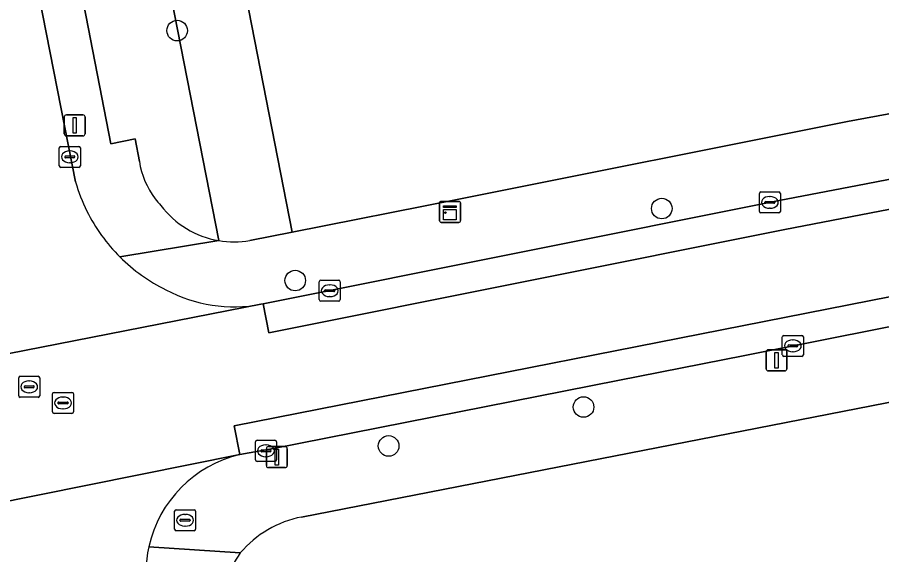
# Model space of a CAD drawing. Extents: x 157648 to 158502, y 379212 to 380938.
# Drawn here: x 158140.2 to 158181.33, y 380289.38 to 380314.96 of the extents above; entities that cross this region are included whole.
import ezdxf

# ---------------------------------------------------------------- set-up
doc = ezdxf.new("R2010")
doc.units = 0
for name, color, linetype in [('IMGEO_Boom', 7, 'Continuous'), ('IMGEO_Brandkraan', 7, 'Continuous'), ('IMGEO_Erf', 7, 'Continuous'), ('IMGEO_Groenvoorziening', 7, 'Continuous'), ('IMGEO_Hek', 7, 'Continuous'), ('IMGEO_Kast', 7, 'Continuous'), ('IMGEO_Kolk', 7, 'Continuous'), ('IMGEO_Lichtmast', 7, 'Continuous'), ('IMGEO_Rijbaan_lokaal_gesloten', 7, 'Continuous'), ('IMGEO_Rijbaan_lokaal_open', 7, 'Continuous'), ('IMGEO_Rioolput', 7, 'Continuous'), ('IMGEO_Voetpad_open', 7, 'Continuous')]:
    doc.layers.add(name, color=color, linetype=linetype)

msp = doc.modelspace()

# ---------------------------------------------------------------- linework, layer by layer
at = {"layer": 'IMGEO_Boom'}
for centre in [(158147.804, 380314.322), (158170.865, 380305.853), (158153.424, 380302.428), (158167.142, 380296.411), (158157.866, 380294.559)]:
    msp.add_circle(centre, 0.489, dxfattribs=at)
at = {"layer": 'IMGEO_Brandkraan'}
for p, q in [((158147.681, 380290.598), (158147.681, 380291.45)), ((158147.756, 380291.524), (158148.608, 380291.524)), ((158148.169, 380291.304), (158148.194, 380291.304)), ((158148.682, 380291.45), (158148.682, 380290.598)), ((158147.94, 380291.018), (158147.94, 380291.03)), ((158148.378, 380290.981), (158147.98, 380290.981)), ((158147.983, 380291.067), (158148.381, 380291.067)), ((158148.192, 380290.744), (158148.167, 380290.744)), ((158148.424, 380291.03), (158148.424, 380291.018)), ((158148.608, 380290.524), (158147.756, 380290.524))]:
    msp.add_line(p, q, dxfattribs=at)
for points in [[(158147.681, 380290.598), (158147.681, 380291.45)], [(158147.756, 380291.524), (158148.608, 380291.524)], [(158148.682, 380291.45), (158148.682, 380290.598)], [(158148.608, 380290.524), (158147.756, 380290.524)]]:
    msp.add_lwpolyline(points, dxfattribs=at)
for centre, radius, start, end in [((158147.758, 380291.448), 0.0765, 91.552, 178.448), ((158147.758, 380291.448), 0.0765, 91.552, 178.448), ((158148.606, 380291.448), 0.0765, 1.552, 88.448), ((158148.606, 380291.448), 0.0765, 1.552, 88.448), ((158147.98, 380291.027), 0.0403, 85.8775, 175.7526), ((158147.977, 380291.017), 0.0366, 178.938, 274.7102), ((158148.381, 380291.024), 0.043, 264.8664, 352.4533), ((158148.385, 380291.029), 0.0386, 1.7309, 96.639), ((158147.758, 380290.6), 0.0765, 181.552, 268.448), ((158147.758, 380290.6), 0.0765, 181.552, 268.448), ((158148.606, 380290.6), 0.0765, 271.552, 358.448), ((158148.606, 380290.6), 0.0765, 271.552, 358.448)]:
    msp.add_arc(centre, radius, start, end, dxfattribs=at)
for centre, major_axis, ratio, start_param, end_param in [((158148.168, 380291.024), (-0.387, 0.002), 0.722429, 4.712389, 7.853982), ((158148.193, 380291.024), (-0.39, 0.002), 0.717154, 1.570796, 4.712389)]:
    msp.add_ellipse(centre, major_axis=major_axis, ratio=ratio, start_param=start_param, end_param=end_param, dxfattribs=at)
at = {"layer": 'IMGEO_Erf'}
for points in [[(158225.952, 380371.26), (158204.422, 380393.396), (158178.774, 380368.449), (158177.909, 380367.608), (158154.125, 380344.473), (158152.771, 380343.156), (158146.881, 380337.427), (158148.297, 380330.186), (158148.878, 380327.214), (158153.273, 380304.733), (158161.124, 380306.278), (158179.708, 380309.991), (158182.024, 380310.426), (158181.95, 380310.819), (158193.747, 380313.032), (158193.821, 380312.639), (158216.208, 380316.839), (158216.134, 380317.232), (158218.601, 380317.695), (158218.675, 380317.302), (158222.328, 380317.988), (158222.254, 380318.381), (158232.738, 380320.348)], [(158243.431, 380250), (158242.787, 380260.656), (158248.984, 380270.917), (158241.64, 380308.242), (158182.874, 380296.861), (158153.722, 380291.177)]]:
    msp.add_lwpolyline(points, dxfattribs=at)
for centre, radius, start, end in [((158154.71, 380286.156), 5.117, 101.1328, 139.6537), ((158155.415, 380286.209), 5.642, 144.6991, 173.666)]:
    msp.add_arc(centre, radius, start, end, dxfattribs=at)
at = {"layer": 'IMGEO_Groenvoorziening'}
for points in [[(158151.258, 380304.336), (158153.273, 380304.733), (158148.878, 380327.214), (158145.412, 380326.703), (158149.786, 380304.33)], [(158149.786, 380304.33), (158145.412, 380326.703), (158141.321, 380326.099), (158144.651, 380308.939), (158145.805, 380309.167), (158146.006, 380308.096)]]:
    msp.add_lwpolyline(points, dxfattribs=at)
for centre, radius, start, end in [((158149.947, 380308.725), 3.991, 189.0642, 216.9813), ((158149.863, 380308.669), 3.89, 217.0713, 223.2407), ((158150.506, 380308.622), 4.352, 216.9856, 260.4837), ((158150.505, 380308.601), 4.331, 260.4488, 280.0183)]:
    msp.add_arc(centre, radius, start, end, dxfattribs=at)
at = {"layer": 'IMGEO_Hek'}
for points in [[(158161.124, 380306.278), (158153.273, 380304.733)], [(158153.273, 380304.733), (158151.258, 380304.336)]]:
    msp.add_lwpolyline(points, dxfattribs=at)
at = {"layer": 'IMGEO_Kast'}
for p, q in [((158160.289, 380305.271), (158160.289, 380306.112)), ((158160.289, 380306.112), (158160.289, 380305.271)), ((158160.364, 380306.196), (158161.205, 380306.196)), ((158161.205, 380306.196), (158160.364, 380306.196)), ((158161.289, 380306.121), (158161.289, 380305.28)), ((158161.289, 380305.28), (158161.289, 380306.121)), ((158161.214, 380305.196), (158160.373, 380305.196)), ((158160.373, 380305.196), (158161.214, 380305.196))]:
    msp.add_line(p, q, dxfattribs=at)
for points in [[(158160.484, 380305.986), (158161.084, 380305.986), (158161.084, 380305.901), (158160.484, 380305.901), (158160.484, 380305.986)], [(158160.484, 380305.811), (158161.084, 380305.811), (158161.084, 380305.322), (158160.484, 380305.322), (158160.484, 380305.811)]]:
    msp.add_lwpolyline(points, dxfattribs=at)
msp.add_circle((158160.568, 380305.66), 0.0377, dxfattribs=at)
for centre, start, end in [((158160.367, 380306.118), 92.4484, 184.2845), ((158160.367, 380306.118), 92.4484, 184.2845), ((158161.211, 380306.118), 2.4484, 94.2845), ((158161.211, 380306.118), 2.4484, 94.2845), ((158160.367, 380305.274), 182.4484, 274.2845), ((158160.367, 380305.274), 182.4484, 274.2845), ((158161.211, 380305.274), 272.4484, 4.2845), ((158161.211, 380305.274), 272.4484, 4.2845)]:
    msp.add_arc(centre, 0.0779, start, end, dxfattribs=at)
at = {"layer": 'IMGEO_Kolk'}
for p, q in [((158142.197, 380307.888), (158142.197, 380308.74)), ((158142.272, 380308.814), (158143.124, 380308.814)), ((158142.685, 380308.594), (158142.71, 380308.594)), ((158143.198, 380308.74), (158143.198, 380307.888)), ((158142.456, 380308.308), (158142.456, 380308.32)), ((158142.894, 380308.271), (158142.496, 380308.271)), ((158142.499, 380308.357), (158142.897, 380308.357)), ((158142.708, 380308.034), (158142.683, 380308.034)), ((158142.94, 380308.32), (158142.94, 380308.308)), ((158143.124, 380307.814), (158142.272, 380307.814)), ((158175.506, 380305.72), (158175.506, 380306.572)), ((158175.581, 380306.646), (158176.433, 380306.646)), ((158175.994, 380306.426), (158176.019, 380306.426)), ((158176.507, 380306.572), (158176.507, 380305.72)), ((158175.765, 380306.14), (158175.765, 380306.152)), ((158176.203, 380306.103), (158175.805, 380306.103)), ((158175.808, 380306.189), (158176.206, 380306.189)), ((158176.249, 380306.152), (158176.249, 380306.14)), ((158176.433, 380305.646), (158175.581, 380305.646)), ((158176.017, 380305.866), (158175.992, 380305.866)), ((158154.564, 380301.519), (158154.564, 380302.371)), ((158154.639, 380302.445), (158155.491, 380302.445)), ((158155.565, 380302.371), (158155.565, 380301.519)), ((158154.823, 380301.939), (158154.823, 380301.951)), ((158155.261, 380301.902), (158154.863, 380301.902)), ((158154.866, 380301.988), (158155.264, 380301.988)), ((158155.052, 380302.225), (158155.077, 380302.225)), ((158155.307, 380301.951), (158155.307, 380301.939)), ((158155.491, 380301.445), (158154.639, 380301.445)), ((158155.075, 380301.665), (158155.05, 380301.665)), ((158176.675, 380299.821), (158177.527, 380299.821)), ((158176.6, 380298.895), (158176.6, 380299.747)), ((158176.902, 380299.364), (158177.3, 380299.364)), ((158177.088, 380299.601), (158177.113, 380299.601)), ((158177.601, 380299.747), (158177.601, 380298.895)), ((158176.859, 380299.315), (158176.859, 380299.327)), ((158177.297, 380299.278), (158176.899, 380299.278)), ((158177.111, 380299.041), (158177.086, 380299.041)), ((158177.343, 380299.327), (158177.343, 380299.315)), ((158177.527, 380298.821), (158176.675, 380298.821)), ((158151.529, 380293.9), (158151.529, 380294.752)), ((158151.604, 380294.826), (158152.456, 380294.826)), ((158152.017, 380294.606), (158152.042, 380294.606)), ((158152.53, 380294.752), (158152.53, 380293.9)), ((158151.788, 380294.32), (158151.788, 380294.332)), ((158152.226, 380294.283), (158151.828, 380294.283)), ((158151.831, 380294.369), (158152.229, 380294.369)), ((158152.04, 380294.046), (158152.015, 380294.046)), ((158152.272, 380294.332), (158152.272, 380294.32)), ((158152.456, 380293.826), (158151.604, 380293.826))]:
    msp.add_line(p, q, dxfattribs=at)
for points in [[(158142.197, 380307.888), (158142.197, 380308.74)], [(158142.272, 380308.814), (158143.124, 380308.814)], [(158143.198, 380308.74), (158143.198, 380307.888)], [(158143.124, 380307.814), (158142.272, 380307.814)], [(158175.506, 380305.72), (158175.506, 380306.572)], [(158175.581, 380306.646), (158176.433, 380306.646)], [(158176.507, 380306.572), (158176.507, 380305.72)], [(158176.433, 380305.646), (158175.581, 380305.646)], [(158154.564, 380301.519), (158154.564, 380302.371)], [(158154.639, 380302.445), (158155.491, 380302.445)], [(158155.565, 380302.371), (158155.565, 380301.519)], [(158155.491, 380301.445), (158154.639, 380301.445)], [(158176.675, 380299.821), (158177.527, 380299.821)], [(158176.6, 380298.895), (158176.6, 380299.747)], [(158177.601, 380299.747), (158177.601, 380298.895)], [(158177.527, 380298.821), (158176.675, 380298.821)], [(158151.529, 380293.9), (158151.529, 380294.752)], [(158151.604, 380294.826), (158152.456, 380294.826)], [(158152.53, 380294.752), (158152.53, 380293.9)], [(158152.456, 380293.826), (158151.604, 380293.826)]]:
    msp.add_lwpolyline(points, dxfattribs=at)
for centre, radius, start, end in [((158142.274, 380308.738), 0.0765, 91.552, 178.448), ((158142.274, 380308.738), 0.0765, 91.552, 178.448), ((158143.122, 380308.738), 0.0765, 1.552, 88.448), ((158143.122, 380308.738), 0.0765, 1.552, 88.448), ((158142.496, 380308.317), 0.0403, 85.8775, 175.7526), ((158142.493, 380308.307), 0.0366, 178.938, 274.7102), ((158142.897, 380308.314), 0.043, 264.8664, 352.4533), ((158142.901, 380308.319), 0.0386, 1.7309, 96.639), ((158142.274, 380307.89), 0.0765, 181.552, 268.448), ((158142.274, 380307.89), 0.0765, 181.552, 268.448), ((158143.122, 380307.89), 0.0765, 271.552, 358.448), ((158143.122, 380307.89), 0.0765, 271.552, 358.448), ((158175.583, 380306.57), 0.0765, 91.552, 178.448), ((158175.583, 380306.57), 0.0765, 91.552, 178.448), ((158176.431, 380306.57), 0.0765, 1.552, 88.448), ((158176.431, 380306.57), 0.0765, 1.552, 88.448), ((158175.805, 380306.149), 0.0403, 85.8775, 175.7526), ((158175.802, 380306.139), 0.0366, 178.938, 274.7102), ((158176.206, 380306.146), 0.043, 264.8664, 352.4533), ((158176.21, 380306.151), 0.0386, 1.7309, 96.639), ((158175.583, 380305.722), 0.0765, 181.552, 268.448), ((158175.583, 380305.722), 0.0765, 181.552, 268.448), ((158176.431, 380305.722), 0.0765, 271.552, 358.448), ((158176.431, 380305.722), 0.0765, 271.552, 358.448), ((158154.641, 380302.369), 0.0765, 91.552, 178.448), ((158154.641, 380302.369), 0.0765, 91.552, 178.448), ((158155.489, 380302.369), 0.0765, 1.552, 88.448), ((158155.489, 380302.369), 0.0765, 1.552, 88.448), ((158154.863, 380301.948), 0.0403, 85.8775, 175.7526), ((158154.86, 380301.938), 0.0366, 178.938, 274.7102), ((158155.264, 380301.945), 0.043, 264.8664, 352.4533), ((158155.268, 380301.95), 0.0386, 1.7309, 96.639), ((158154.641, 380301.521), 0.0765, 181.552, 268.448), ((158154.641, 380301.521), 0.0765, 181.552, 268.448), ((158155.489, 380301.521), 0.0765, 271.552, 358.448), ((158155.489, 380301.521), 0.0765, 271.552, 358.448), ((158176.677, 380299.745), 0.0765, 91.552, 178.448), ((158176.677, 380299.745), 0.0765, 91.552, 178.448), ((158177.525, 380299.745), 0.0765, 1.552, 88.448), ((158177.525, 380299.745), 0.0765, 1.552, 88.448), ((158176.899, 380299.324), 0.0403, 85.8775, 175.7526), ((158177.304, 380299.326), 0.0386, 1.7309, 96.639), ((158176.896, 380299.314), 0.0366, 178.938, 274.7102), ((158177.3, 380299.321), 0.043, 264.8664, 352.4533), ((158176.677, 380298.897), 0.0765, 181.552, 268.448), ((158176.677, 380298.897), 0.0765, 181.552, 268.448), ((158177.525, 380298.897), 0.0765, 271.552, 358.448), ((158177.525, 380298.897), 0.0765, 271.552, 358.448), ((158151.606, 380294.75), 0.0765, 91.552, 178.448), ((158151.606, 380294.75), 0.0765, 91.552, 178.448), ((158152.454, 380294.75), 0.0765, 1.552, 88.448), ((158152.454, 380294.75), 0.0765, 1.552, 88.448), ((158151.828, 380294.329), 0.0403, 85.8775, 175.7526), ((158151.825, 380294.319), 0.0366, 178.938, 274.7102), ((158152.229, 380294.326), 0.043, 264.8664, 352.4533), ((158152.233, 380294.331), 0.0386, 1.7309, 96.639), ((158151.606, 380293.902), 0.0765, 181.552, 268.448), ((158151.606, 380293.902), 0.0765, 181.552, 268.448), ((158152.454, 380293.902), 0.0765, 271.552, 358.448), ((158152.454, 380293.902), 0.0765, 271.552, 358.448)]:
    msp.add_arc(centre, radius, start, end, dxfattribs=at)
for centre, major_axis, ratio, start_param, end_param in [((158142.684, 380308.314), (-0.387, 0.002), 0.722429, 4.712389, 7.853982), ((158142.709, 380308.314), (-0.39, 0.002), 0.717154, 1.570796, 4.712389), ((158175.993, 380306.146), (-0.387, 0.002), 0.722429, 4.712389, 7.853982), ((158176.018, 380306.146), (-0.39, 0.002), 0.717154, 1.570796, 4.712389), ((158155.051, 380301.945), (-0.387, 0.002), 0.722429, 4.712389, 7.853982), ((158155.076, 380301.945), (-0.39, 0.002), 0.717154, 1.570796, 4.712389), ((158177.087, 380299.321), (-0.387, 0.002), 0.722429, 4.712389, 7.853982), ((158177.112, 380299.321), (-0.39, 0.002), 0.717154, 1.570796, 4.712389), ((158152.016, 380294.326), (-0.387, 0.002), 0.722429, 4.712389, 7.853982), ((158152.041, 380294.326), (-0.39, 0.002), 0.717154, 1.570796, 4.712389)]:
    msp.add_ellipse(centre, major_axis=major_axis, ratio=ratio, start_param=start_param, end_param=end_param, dxfattribs=at)
at = {"layer": 'IMGEO_Lichtmast'}
for p, q in [((158142.434, 380309.412), (158142.434, 380310.212)), ((158142.434, 380310.212), (158142.434, 380309.412)), ((158142.534, 380310.312), (158143.324, 380310.312)), ((158143.324, 380310.312), (158142.534, 380310.312)), ((158143.424, 380310.212), (158143.424, 380309.412)), ((158143.424, 380309.412), (158143.424, 380310.212)), ((158143.324, 380309.312), (158142.534, 380309.312)), ((158142.534, 380309.312), (158143.324, 380309.312)), ((158175.829, 380298.232), (158175.829, 380299.032)), ((158175.829, 380299.032), (158175.829, 380298.232)), ((158175.929, 380299.132), (158176.719, 380299.132)), ((158176.719, 380299.132), (158175.929, 380299.132)), ((158176.819, 380299.032), (158176.819, 380298.232)), ((158176.819, 380298.232), (158176.819, 380299.032)), ((158176.719, 380298.132), (158175.929, 380298.132)), ((158175.929, 380298.132), (158176.719, 380298.132)), ((158152.05, 380293.625), (158152.05, 380294.425)), ((158152.05, 380294.425), (158152.05, 380293.625)), ((158152.15, 380294.525), (158152.94, 380294.525)), ((158152.94, 380294.525), (158152.15, 380294.525)), ((158153.04, 380294.425), (158153.04, 380293.625)), ((158153.04, 380293.625), (158153.04, 380294.425)), ((158152.94, 380293.525), (158152.15, 380293.525)), ((158152.15, 380293.525), (158152.94, 380293.525))]:
    msp.add_line(p, q, dxfattribs=at)
for points in [[(158142.854, 380310.187), (158143.004, 380310.187), (158143.004, 380309.437), (158142.854, 380309.437), (158142.854, 380310.187)], [(158176.249, 380299.007), (158176.399, 380299.007), (158176.399, 380298.257), (158176.249, 380298.257), (158176.249, 380299.007)], [(158152.47, 380294.4), (158152.62, 380294.4), (158152.62, 380293.65), (158152.47, 380293.65), (158152.47, 380294.4)]]:
    msp.add_lwpolyline(points, dxfattribs=at)
for centre, start, end in [((158142.534, 380310.212), 90, 180), ((158142.534, 380310.212), 90, 180), ((158143.324, 380310.212), 0, 90), ((158143.324, 380310.212), 360, 90), ((158142.534, 380309.412), 180, 270), ((158142.534, 380309.412), 180, 270), ((158143.324, 380309.412), 270, 0), ((158143.324, 380309.412), 270, 0), ((158175.929, 380299.032), 90, 180), ((158175.929, 380299.032), 90, 180), ((158176.719, 380299.032), 0, 90), ((158176.719, 380299.032), 360, 90), ((158175.929, 380298.232), 180, 270), ((158175.929, 380298.232), 180, 270), ((158176.719, 380298.232), 270, 0), ((158176.719, 380298.232), 270, 0), ((158152.15, 380294.425), 90, 180), ((158152.15, 380294.425), 90, 180), ((158152.94, 380294.425), 0, 90), ((158152.94, 380294.425), 360, 90), ((158152.15, 380293.625), 180, 270), ((158152.15, 380293.625), 180, 270), ((158152.94, 380293.625), 270, 0), ((158152.94, 380293.625), 270, 0)]:
    msp.add_arc(centre, 0.1, start, end, dxfattribs=at)
at = {"layer": 'IMGEO_Rijbaan_lokaal_gesloten'}
for points in [[(158233.846, 380317.318), (158233.404, 380317.232), (158233.671, 380315.858), (158176.722, 380304.856), (158152.167, 380299.945), (158151.893, 380301.318), (158151.788, 380301.298), (158130.896, 380297.205), (158131.163, 380295.831), (158075.048, 380285.052), (158075.608, 380281.802)], [(158075.248, 380281.174), (158093.196, 380284.325), (158116.281, 380288.679), (158133.722, 380292.14), (158133.995, 380290.767), (158150.782, 380294.149), (158150.513, 380295.523), (158181.78, 380301.67), (158205.098, 380306.156)], [(158205.098, 380306.156), (158181.78, 380301.67), (158150.513, 380295.523), (158150.782, 380294.149)], [(158174.809, 380298.869), (158181.583, 380300.207), (158182.046, 380300.295)], [(158168.769, 380297.676), (158174.809, 380298.869)], [(158150.782, 380294.149), (158152.391, 380294.441), (158168.769, 380297.676)]]:
    msp.add_lwpolyline(points, dxfattribs=at)
msp.add_lwpolyline([(158176.722, 380304.856), (158233.671, 380315.858), (158233.404, 380317.232), (158223.56, 380315.331), (158219.827, 380314.609), (158216.662, 380313.996), (158212.142, 380313.121), (158201.813, 380311.121), (158198.098, 380310.405), (158194.789, 380309.767), (158180.175, 380306.948), (158176.452, 380306.23), (158151.893, 380301.318), (158152.167, 380299.945)], close=True, dxfattribs=at)
at = {"layer": 'IMGEO_Rijbaan_lokaal_open'}
for points in [[(158142.973, 380307.119), (158139.517, 380324.752), (158138.646, 380329.194), (158137.406, 380335.543), (158135.443, 380345.596), (158135.053, 380347.592), (158134.11, 380351.967)], [(158130.896, 380297.205), (158151.788, 380301.298)], [(158150.782, 380294.149), (158133.995, 380290.767)]]:
    msp.add_lwpolyline(points, dxfattribs=at)
for centre, radius, start, end in [((158150.927, 380309.423), 8.281, 196.151, 206.4498), ((158150.942, 380309.423), 8.295, 206.4104, 225.0614), ((158150.939, 380309.424), 8.293, 225.0815, 243.7441), ((158150.512, 380308.085), 6.906, 242.0072, 280.6511), ((158152.133, 380288.49), 5.818, 103.4246, 167.3385), ((158152.129, 380288.493), 5.813, 167.3624, 190.6873)]:
    msp.add_arc(centre, radius, start, end, dxfattribs=at)
at = {"layer": 'IMGEO_Rioolput'}
for p, q in [((158140.264, 380296.946), (158140.264, 380297.798)), ((158140.339, 380297.872), (158141.191, 380297.872)), ((158141.265, 380297.798), (158141.265, 380296.946)), ((158140.523, 380297.366), (158140.523, 380297.378)), ((158140.961, 380297.329), (158140.563, 380297.329)), ((158140.566, 380297.415), (158140.964, 380297.415)), ((158140.752, 380297.652), (158140.777, 380297.652)), ((158141.007, 380297.378), (158141.007, 380297.366)), ((158140.775, 380297.092), (158140.75, 380297.092)), ((158141.873, 380296.179), (158141.873, 380297.031)), ((158141.948, 380297.105), (158142.8, 380297.105)), ((158142.874, 380297.031), (158142.874, 380296.179)), ((158141.191, 380296.872), (158140.339, 380296.872)), ((158142.132, 380296.599), (158142.132, 380296.611)), ((158142.57, 380296.562), (158142.172, 380296.562)), ((158142.175, 380296.648), (158142.573, 380296.648)), ((158142.361, 380296.885), (158142.386, 380296.885)), ((158142.616, 380296.611), (158142.616, 380296.599)), ((158142.8, 380296.105), (158141.948, 380296.105)), ((158142.384, 380296.325), (158142.359, 380296.325))]:
    msp.add_line(p, q, dxfattribs=at)
for points in [[(158140.264, 380296.946), (158140.264, 380297.798)], [(158140.339, 380297.872), (158141.191, 380297.872)], [(158141.265, 380297.798), (158141.265, 380296.946)], [(158141.873, 380296.179), (158141.873, 380297.031)], [(158141.948, 380297.105), (158142.8, 380297.105)], [(158142.874, 380297.031), (158142.874, 380296.179)], [(158141.191, 380296.872), (158140.339, 380296.872)], [(158142.8, 380296.105), (158141.948, 380296.105)]]:
    msp.add_lwpolyline(points, dxfattribs=at)
for centre, radius, start, end in [((158140.341, 380297.796), 0.0765, 91.552, 178.448), ((158140.341, 380297.796), 0.0765, 91.552, 178.448), ((158141.189, 380297.796), 0.0765, 1.552, 88.448), ((158141.189, 380297.796), 0.0765, 1.552, 88.448), ((158140.563, 380297.375), 0.0403, 85.8775, 175.7526), ((158140.56, 380297.365), 0.0366, 178.938, 274.7102), ((158140.964, 380297.372), 0.043, 264.8664, 352.4533), ((158140.968, 380297.377), 0.0386, 1.7309, 96.639), ((158140.341, 380296.948), 0.0765, 181.552, 268.448), ((158140.341, 380296.948), 0.0765, 181.552, 268.448), ((158141.189, 380296.948), 0.0765, 271.552, 358.448), ((158141.189, 380296.948), 0.0765, 271.552, 358.448), ((158141.95, 380297.029), 0.0765, 91.552, 178.448), ((158141.95, 380297.029), 0.0765, 91.552, 178.448), ((158142.798, 380297.029), 0.0765, 1.552, 88.448), ((158142.798, 380297.029), 0.0765, 1.552, 88.448), ((158142.172, 380296.608), 0.0403, 85.8775, 175.7526), ((158142.169, 380296.598), 0.0366, 178.938, 274.7102), ((158142.573, 380296.605), 0.043, 264.8664, 352.4533), ((158142.577, 380296.61), 0.0386, 1.7309, 96.639), ((158141.95, 380296.181), 0.0765, 181.552, 268.448), ((158141.95, 380296.181), 0.0765, 181.552, 268.448), ((158142.798, 380296.181), 0.0765, 271.552, 358.448), ((158142.798, 380296.181), 0.0765, 271.552, 358.448)]:
    msp.add_arc(centre, radius, start, end, dxfattribs=at)
for centre, major_axis, ratio, start_param, end_param in [((158140.751, 380297.372), (-0.387, 0.002), 0.722429, 4.712389, 7.853982), ((158140.776, 380297.372), (-0.39, 0.002), 0.717154, 1.570796, 4.712389), ((158142.36, 380296.605), (-0.387, 0.002), 0.722429, 4.712389, 7.853982), ((158142.385, 380296.605), (-0.39, 0.002), 0.717154, 1.570796, 4.712389)]:
    msp.add_ellipse(centre, major_axis=major_axis, ratio=ratio, start_param=start_param, end_param=end_param, dxfattribs=at)
at = {"layer": 'IMGEO_Voetpad_open'}
for points in [[(158148.297, 380330.186), (158144.831, 380329.673), (158140.742, 380329.068), (158139.093, 380337.595), (158137.661, 380337.318), (158136.036, 380345.72), (158135.443, 380345.596), (158137.406, 380335.543), (158138.646, 380329.194), (158139.517, 380324.752), (158142.973, 380307.119)], [(158146.006, 380308.096), (158145.805, 380309.167), (158144.651, 380308.939), (158141.321, 380326.099), (158145.412, 380326.703), (158148.878, 380327.214), (158148.297, 380330.186)], [(158302.731, 380323.85), (158297.03, 380322.697), (158291.127, 380321.503), (158282.495, 380319.757), (158272.265, 380317.78), (158267.99, 380316.953), (158253.663, 380314.213), (158236.263, 380310.779), (158234.715, 380310.488), (158231.813, 380309.91), (158196.789, 380303.085), (158190.936, 380301.977), (158182.046, 380300.295), (158181.583, 380300.207), (158174.809, 380298.869), (158168.769, 380297.676), (158152.391, 380294.441), (158150.782, 380294.149)], [(158238.111, 380321.091), (158232.82, 380319.956), (158222.328, 380317.988), (158218.675, 380317.302), (158216.208, 380316.839), (158193.821, 380312.639), (158182.024, 380310.426), (158179.708, 380309.991), (158161.124, 380306.278), (158153.273, 380304.733), (158151.258, 380304.336)], [(158151.788, 380301.298), (158151.893, 380301.318), (158176.452, 380306.23), (158180.175, 380306.948), (158194.789, 380309.767), (158198.098, 380310.405), (158201.813, 380311.121)], [(158153.722, 380291.177), (158182.874, 380296.861), (158241.64, 380308.242)], [(158145.083, 380303.552), (158149.786, 380304.33)], [(158149.786, 380304.33), (158145.083, 380303.552)], [(158150.81, 380289.469), (158146.456, 380289.765)], [(158146.456, 380289.765), (158150.81, 380289.469)]]:
    msp.add_lwpolyline(points, dxfattribs=at)
for centre, radius, start, end in [((158149.947, 380308.725), 3.991, 189.0642, 216.9813), ((158150.927, 380309.423), 8.281, 196.151, 206.4498), ((158149.863, 380308.669), 3.89, 217.0713, 223.2407), ((158150.506, 380308.622), 4.352, 216.9856, 260.4837), ((158150.942, 380309.423), 8.295, 206.4104, 225.0614), ((158150.505, 380308.601), 4.331, 260.4488, 280.0183), ((158150.939, 380309.424), 8.293, 225.0815, 243.7441), ((158150.512, 380308.085), 6.906, 242.0072, 280.6511), ((158152.133, 380288.49), 5.818, 103.4246, 167.3385), ((158154.71, 380286.156), 5.117, 101.1328, 139.6537), ((158152.129, 380288.493), 5.813, 167.3624, 190.6873), ((158155.415, 380286.209), 5.642, 144.6991, 173.666)]:
    msp.add_arc(centre, radius, start, end, dxfattribs=at)

doc.saveas('drawing.dxf')
